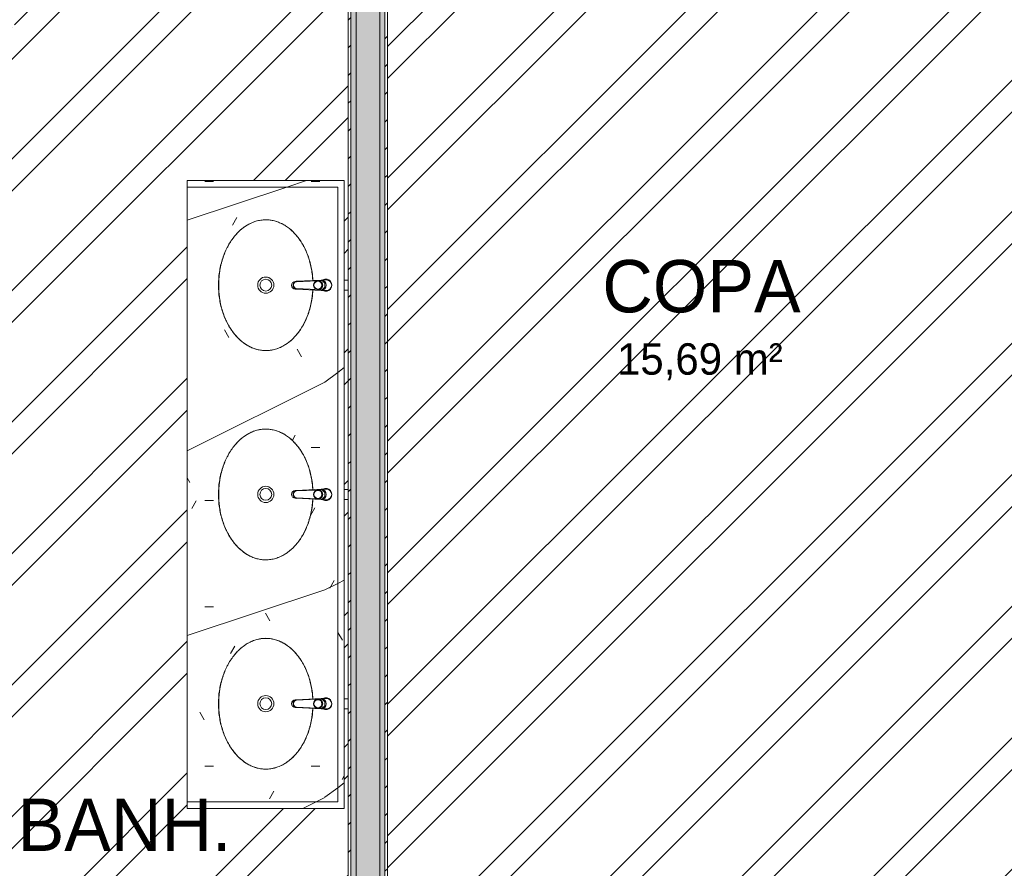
# Model space of a CAD drawing. Header units: millimetres. Extents: x -18260 to 188148, y -14086 to 2351883.
# Tile 390 of 592: x 55986 to 59749, y -7095 to -3851. Entities that reach past the tile are written whole.
import ezdxf

# ---------------------------------------------------------------- set-up
doc = ezdxf.new("R2010")
doc.units = ezdxf.units.MM
for name, color, linetype, lineweight in [('A-FLOR', 192, 'Continuous', 18), ('A-WALL', 113, 'Continuous', 18), ('A-WALL-PATT', 111, 'Continuous', 25), ('I-WALL', 2, 'Continuous', 18), ('L-HRDS-IDEN', 13, 'Continuous', 18), ('P-SANR-FIXT', 6, 'Continuous', 9), ('Q-CASE', 31, 'Continuous', 9)]:
    doc.layers.add(name, color=color, linetype=linetype, lineweight=lineweight)
doc.styles.add('Century Gothic_1', font='GOTHIC.TTF', dxfattribs={"height": 200})
doc.styles.add('Century Gothic_2', font='GOTHIC.TTF', dxfattribs={"height": 120})
pattern_1 = [(45, (0, 0), (-53.033, 53.033), [])]
pattern_2 = [(0, (0, 0), (101.6, 25.4), [8.382, -67.818, 8.382, -67.818, -406.4]), (0, (0, 0), (101.6, 25.4), [-152.4, 8.382, -144.018, 8.382, -67.818, -177.8]), (0, (0, 0), (101.6, 25.4), [-381, 8.382, -42.418, 8.382, -118.618]), (120, (38.1, 12.7), (-72.797045, 75.28818), [8.382, -67.818, 8.382, -67.818, -406.4]), (120, (38.1, 12.7), (-72.797045, 75.28818), [-152.4, 8.382, -144.018, 8.382, -67.818, -177.8]), (120, (38.1, 12.7), (-72.797045, 75.28818), [-381, 8.382, -42.418, 8.382, -118.618]), (240, (50.8, 63.5), (-28.802955, -100.68818), [8.382, -67.818, 8.382, -67.818, -406.4]), (240, (50.8, 63.5), (-28.802955, -100.68818), [-152.4, 8.382, -144.018, 8.382, -67.818, -177.8]), (240, (50.8, 63.5), (-28.802955, -100.68818), [-381, 8.382, -42.418, 8.382, -118.618])]
pattern_3 = [(0, (2e-05, -3e-05), (812.8, 203.2), [33.528, -576.072, 33.528, -576.072, -3251.2]), (0, (2e-05, -3e-05), (812.8, 203.2), [-1219.2, 33.528, -1185.672, 33.528, -576.072, -1422.4]), (0, (2e-05, -3e-05), (812.8, 203.2), [-3048, 33.528, -372.872, 33.528, -982.472]), (120, (304.8, 101.6), (-582.3764, 602.3054), [33.528, -576.072, 33.528, -576.072, -3251.2]), (120, (304.8, 101.6), (-582.3764, 602.3054), [-1219.2, 33.528, -1185.672, 33.528, -576.072, -1422.4]), (120, (304.8, 101.6), (-582.3764, 602.3054), [-3048, 33.528, -372.872, 33.528, -982.472]), (240, (406.4, 508), (-230.4236, -805.5054), [33.528, -576.072, 33.528, -576.072, -3251.2]), (240, (406.4, 508), (-230.4236, -805.5054), [-1219.2, 33.528, -1185.672, 33.528, -576.072, -1422.4]), (240, (406.4, 508), (-230.4236, -805.5054), [-3048, 33.528, -372.872, 33.528, -982.472])]
pattern_4 = [(216.87, (635, 1587.5), (4762.494, 3175.009), [793.75, -7143.75]), (206.565, (1587.5, 1111.25), (-1587.5, -1587.5), [1774.88, -1774.88]), (198.435, (1587.5, 317.5), (-3174.997, -1587.503), [1004.02, -4016.1])]
pattern_5 = [(45, (51790.14, 0), (-251.447, 251.447), []), (45, (51790.14, 381), (-251.447, 251.447), [])]

# ---------------------------------------------------------------- blocks, each defined once
blk = doc.blocks.new('Componentes de gabinete 5 - Componentes de gabinete 10-3906300-PLANTA DE IMPERMEABILIZAÇÃO - 1 PAV_')
at = {"layer": 'Q-CASE', "lineweight": 5}
h = blk.add_hatch(dxfattribs=at)
h.set_pattern_fill('FP_31', color=256, style=0, pattern_type=2)
h.set_pattern_definition(pattern_3)
h.paths.add_polyline_path([(5317.2, -6865.8), (5436.4, -6865.8), (5436.4, -4465.8), (4836.4, -4465.8), (4836.4, -4490.8), (5411.4, -4490.8), (5411.4, -6840.8), (4836.4, -6840.8), (4836.4, -6865.8), (5312.4, -6865.8)])
h = blk.add_hatch(dxfattribs=at)
h.set_pattern_fill('FP_30', color=256, style=0, pattern_type=2)
h.set_pattern_definition(pattern_4)
h.paths.add_polyline_path([(5317.2, -6865.8), (5436.4, -6865.8), (5436.4, -4465.8), (4836.4, -4465.8), (4836.4, -4490.8), (5411.4, -4490.8), (5411.4, -6840.8), (4836.4, -6840.8), (4836.4, -6865.8), (5312.4, -6865.8)])
h = blk.add_hatch(dxfattribs=at)
h.set_pattern_fill('FP_31', color=256, style=0, pattern_type=2)
h.set_pattern_definition(pattern_3)
h.paths.add_polyline_path([(4836.4, -6840.8), (5411.4, -6840.8), (5411.4, -4490.8), (4836.4, -4490.8), (4836.4, -6819.1)])
h.paths.add_polyline_path([(5136.4, -6715.8), (5097.6, -6709.9), (5060.3, -6692.4), (5025.9, -6663.4), (4996.1, -6622.8), (4973.4, -6572.6), (4960.3, -6522.6), (4955.6, -6465.8), (4960.3, -6409), (4974.3, -6355.3), (4996.7, -6307.6), (5025.9, -6268.3), (5060.3, -6239.3), (5097.6, -6221.7), (5140, -6216.4), (5175.1, -6221.7), (5212.5, -6239.3), (5246.8, -6268.3), (5276.1, -6307.6), (5298.4, -6355.3), (5312.4, -6409), (5315.7, -6447.8), (5354.9, -6445.8), (5360.5, -6443.6), (5366.4, -6442.8), (5376.4, -6445.3), (5379.9, -6447.4), (5382.7, -6449.6), (5386.3, -6454.3), (5388.6, -6459.9), (5389.4, -6465.8), (5388.6, -6471.8), (5386.3, -6477.3), (5379.8, -6484.3), (5377.7, -6485.8), (5372.4, -6488.1), (5366.4, -6488.9), (5360.5, -6488.1), (5354.9, -6485.8), (5315.7, -6483.9), (5312.4, -6522.6), (5298.4, -6576.4), (5273.3, -6627.8), (5246.8, -6663.4), (5212.5, -6692.4), (5175.1, -6709.9), (5140, -6715.3)])
h.paths.add_polyline_path([(5136.4, -5915.8), (5097.6, -5909.9), (5060.3, -5892.4), (5025.4, -5862.7), (4996.7, -5824.1), (4974.3, -5776.4), (4960.3, -5722.6), (4955.6, -5665.8), (4960.3, -5609), (4974.3, -5555.3), (4996.7, -5507.6), (5025.9, -5468.3), (5060.3, -5439.3), (5097.6, -5421.7), (5140, -5416.4), (5175.1, -5421.7), (5212.5, -5439.3), (5246.8, -5468.3), (5276.1, -5507.6), (5298.4, -5555.3), (5312.4, -5609), (5315.7, -5647.8), (5354.9, -5645.8), (5360.5, -5643.6), (5366.4, -5642.8), (5372.4, -5643.6), (5378.2, -5646.2), (5383.8, -5651), (5386.3, -5654.3), (5388.6, -5659.9), (5389.4, -5665.8), (5388.6, -5671.8), (5386.3, -5677.3), (5382.7, -5682.1), (5377.7, -5685.8), (5372.4, -5688.1), (5366.4, -5688.9), (5360.5, -5688.1), (5354.9, -5685.8), (5315.7, -5683.9), (5312.4, -5722.6), (5298.4, -5776.4), (5276.1, -5824.1), (5246.8, -5863.4), (5212.5, -5892.4), (5175.1, -5909.9), (5140, -5915.3)])
h.paths.add_polyline_path([(5136.4, -5115.8), (5097.6, -5109.9), (5060.3, -5092.4), (5025.9, -5063.4), (4996.7, -5024.1), (4974.3, -4976.4), (4960.3, -4922.6), (4955.6, -4865.8), (4960.3, -4809), (4974.3, -4755.3), (4996.7, -4707.6), (5025.9, -4668.3), (5060.3, -4639.3), (5097.6, -4621.7), (5140, -4616.4), (5175.1, -4621.7), (5212.5, -4639.3), (5246.8, -4668.3), (5276.1, -4707.6), (5298.4, -4755.3), (5312.6, -4810.7), (5315.7, -4847.8), (5354.9, -4845.8), (5361.2, -4843.5), (5366.4, -4842.8), (5372.4, -4843.6), (5379.8, -4847.4), (5382.7, -4849.6), (5386.3, -4854.3), (5388.6, -4859.9), (5389.4, -4865.8), (5388.6, -4871.8), (5386.3, -4877.3), (5379.9, -4884.3), (5376.4, -4886.4), (5372.4, -4888.1), (5366.4, -4888.9), (5360.5, -4888.1), (5354.9, -4885.8), (5315.7, -4883.9), (5312.4, -4922.6), (5298.4, -4976.4), (5276.1, -5024.1), (5246.8, -5063.4), (5212.5, -5092.4), (5175.1, -5109.9), (5140, -5115.3)])
h = blk.add_hatch(dxfattribs=at)
h.set_pattern_fill('FP_30', color=256, style=0, pattern_type=2)
h.set_pattern_definition(pattern_4)
h.paths.add_polyline_path([(4836.4, -6840.8), (5411.4, -6840.8), (5411.4, -4490.8), (4836.4, -4490.8), (4836.4, -6819.1)])
h.paths.add_polyline_path([(5136.4, -6715.8), (5097.6, -6709.9), (5060.3, -6692.4), (5025.9, -6663.4), (4996.1, -6622.8), (4973.4, -6572.6), (4960.3, -6522.6), (4955.6, -6465.8), (4960.3, -6409), (4974.3, -6355.3), (4996.7, -6307.6), (5025.9, -6268.3), (5060.3, -6239.3), (5097.6, -6221.7), (5140, -6216.4), (5175.1, -6221.7), (5212.5, -6239.3), (5246.8, -6268.3), (5276.1, -6307.6), (5298.4, -6355.3), (5312.4, -6409), (5315.7, -6447.8), (5354.9, -6445.8), (5360.5, -6443.6), (5366.4, -6442.8), (5376.4, -6445.3), (5379.9, -6447.4), (5382.7, -6449.6), (5386.3, -6454.3), (5388.6, -6459.9), (5389.4, -6465.8), (5388.6, -6471.8), (5386.3, -6477.3), (5379.8, -6484.3), (5377.7, -6485.8), (5372.4, -6488.1), (5366.4, -6488.9), (5360.5, -6488.1), (5354.9, -6485.8), (5315.7, -6483.9), (5312.4, -6522.6), (5298.4, -6576.4), (5273.3, -6627.8), (5246.8, -6663.4), (5212.5, -6692.4), (5175.1, -6709.9), (5140, -6715.3)])
h.paths.add_polyline_path([(5136.4, -5915.8), (5097.6, -5909.9), (5060.3, -5892.4), (5025.4, -5862.7), (4996.7, -5824.1), (4974.3, -5776.4), (4960.3, -5722.6), (4955.6, -5665.8), (4960.3, -5609), (4974.3, -5555.3), (4996.7, -5507.6), (5025.9, -5468.3), (5060.3, -5439.3), (5097.6, -5421.7), (5140, -5416.4), (5175.1, -5421.7), (5212.5, -5439.3), (5246.8, -5468.3), (5276.1, -5507.6), (5298.4, -5555.3), (5312.4, -5609), (5315.7, -5647.8), (5354.9, -5645.8), (5360.5, -5643.6), (5366.4, -5642.8), (5372.4, -5643.6), (5378.2, -5646.2), (5383.8, -5651), (5386.3, -5654.3), (5388.6, -5659.9), (5389.4, -5665.8), (5388.6, -5671.8), (5386.3, -5677.3), (5382.7, -5682.1), (5377.7, -5685.8), (5372.4, -5688.1), (5366.4, -5688.9), (5360.5, -5688.1), (5354.9, -5685.8), (5315.7, -5683.9), (5312.4, -5722.6), (5298.4, -5776.4), (5276.1, -5824.1), (5246.8, -5863.4), (5212.5, -5892.4), (5175.1, -5909.9), (5140, -5915.3)])
h.paths.add_polyline_path([(5136.4, -5115.8), (5097.6, -5109.9), (5060.3, -5092.4), (5025.9, -5063.4), (4996.7, -5024.1), (4974.3, -4976.4), (4960.3, -4922.6), (4955.6, -4865.8), (4960.3, -4809), (4974.3, -4755.3), (4996.7, -4707.6), (5025.9, -4668.3), (5060.3, -4639.3), (5097.6, -4621.7), (5140, -4616.4), (5175.1, -4621.7), (5212.5, -4639.3), (5246.8, -4668.3), (5276.1, -4707.6), (5298.4, -4755.3), (5312.6, -4810.7), (5315.7, -4847.8), (5354.9, -4845.8), (5361.2, -4843.5), (5366.4, -4842.8), (5372.4, -4843.6), (5379.8, -4847.4), (5382.7, -4849.6), (5386.3, -4854.3), (5388.6, -4859.9), (5389.4, -4865.8), (5388.6, -4871.8), (5386.3, -4877.3), (5379.9, -4884.3), (5376.4, -4886.4), (5372.4, -4888.1), (5366.4, -4888.9), (5360.5, -4888.1), (5354.9, -4885.8), (5315.7, -4883.9), (5312.4, -4922.6), (5298.4, -4976.4), (5276.1, -5024.1), (5246.8, -5063.4), (5212.5, -5092.4), (5175.1, -5109.9), (5140, -5115.3)])
at = {"layer": 'Q-CASE', "color": 133, "lineweight": 5}
for p, q in [((4836.4, -4465.8), (5436.4, -4465.8)), ((4836.4, -4490.8), (4836.4, -4465.8)), ((5436.4, -4465.8), (5436.4, -6865.8)), ((4836.4, -4490.8), (4836.4, -6840.8)), ((4836.4, -4490.8), (5411.4, -4490.8)), ((5411.4, -6840.8), (5411.4, -4490.8)), ((5411.4, -6840.8), (4836.4, -6840.8)), ((4836.4, -6865.8), (4836.4, -6840.8)), ((5436.4, -6865.8), (4836.4, -6865.8))]:
    blk.add_line(p, q, dxfattribs=at)
for points, knots in [([(5136.4, -5115.8), (5113.7, -5115.8), (5079.5, -5106.8), (5037.8, -5076.9), (5009.8, -5046.2), (4986.4, -5008.1), (4968.9, -4964.1), (4958, -4916), (4954.3, -4865.8), (4958, -4815.7), (4968.9, -4767.6), (4986.4, -4723.6), (5009.8, -4685.5), (5037.8, -4654.7), (5079.5, -4624.9), (5113.7, -4615.9), (5136.4, -4615.9)], [0, 0, 0, 0, 0.392699, 0.589049, 0.785398, 0.981748, 1.178097, 1.374447, 1.570796, 1.767146, 1.963495, 2.159845, 2.356194, 2.552544, 2.748894, 3.141593, 3.141593, 3.141593, 3.141593]), ([(5136.4, -4615.9), (5159.1, -4615.9), (5193.2, -4624.9), (5235, -4654.7), (5263, -4685.5), (5286.3, -4723.6), (5303.9, -4767.6), (5313.4, -4809.9), (5316.2, -4837), (5316.7, -4847.7)], [-3.141593, -3.141593, -3.141593, -3.141593, -2.748894, -2.552544, -2.356194, -2.159845, -1.963495, -1.767146, -1.641998, -1.641998, -1.641998, -1.641998]), ([(5316.7, -4884), (5316.2, -4894.6), (5313.4, -4921.8), (5303.9, -4964.1), (5286.3, -5008.1), (5263, -5046.2), (5235, -5076.9), (5193.2, -5106.8), (5159.1, -5115.8), (5136.4, -5115.8)], [-1.499594, -1.499594, -1.499594, -1.499594, -1.374447, -1.178097, -0.981748, -0.785398, -0.589049, -0.392699, 0, 0, 0, 0]), ([(5136.4, -5915.8), (5113.7, -5915.8), (5079.5, -5906.8), (5037.8, -5876.9), (5009.8, -5846.2), (4986.4, -5808.1), (4968.9, -5764.1), (4958, -5716), (4954.3, -5665.8), (4958, -5615.7), (4968.9, -5567.6), (4986.4, -5523.6), (5009.8, -5485.5), (5037.8, -5454.7), (5079.5, -5424.9), (5113.7, -5415.9), (5136.4, -5415.9)], [0, 0, 0, 0, 0.392699, 0.589049, 0.785398, 0.981748, 1.178097, 1.374447, 1.570796, 1.767146, 1.963495, 2.159845, 2.356194, 2.552544, 2.748894, 3.141593, 3.141593, 3.141593, 3.141593]), ([(5136.4, -5415.9), (5159.1, -5415.9), (5193.2, -5424.9), (5235, -5454.7), (5263, -5485.5), (5286.3, -5523.6), (5303.9, -5567.6), (5313.4, -5609.9), (5316.2, -5637), (5316.7, -5647.7)], [-3.141593, -3.141593, -3.141593, -3.141593, -2.748894, -2.552544, -2.356194, -2.159845, -1.963495, -1.767146, -1.641998, -1.641998, -1.641998, -1.641998]), ([(5316.7, -5684), (5316.2, -5694.6), (5313.4, -5721.8), (5303.9, -5764.1), (5286.3, -5808.1), (5263, -5846.2), (5235, -5876.9), (5193.2, -5906.8), (5159.1, -5915.8), (5136.4, -5915.8)], [-1.499594, -1.499594, -1.499594, -1.499594, -1.374447, -1.178097, -0.981748, -0.785398, -0.589049, -0.392699, 0, 0, 0, 0]), ([(5136.4, -6715.8), (5113.7, -6715.8), (5079.5, -6706.8), (5037.8, -6676.9), (5009.8, -6646.2), (4986.4, -6608.1), (4968.9, -6564.1), (4958, -6516), (4954.3, -6465.8), (4958, -6415.7), (4968.9, -6367.6), (4986.4, -6323.6), (5009.8, -6285.5), (5037.8, -6254.7), (5079.5, -6224.9), (5113.7, -6215.9), (5136.4, -6215.9)], [0, 0, 0, 0, 0.392699, 0.589049, 0.785398, 0.981748, 1.178097, 1.374447, 1.570796, 1.767146, 1.963495, 2.159845, 2.356194, 2.552544, 2.748894, 3.141593, 3.141593, 3.141593, 3.141593]), ([(5136.4, -6215.9), (5159.1, -6215.9), (5193.2, -6224.9), (5235, -6254.7), (5263, -6285.5), (5286.3, -6323.6), (5303.9, -6367.6), (5313.4, -6409.9), (5316.2, -6437), (5316.7, -6447.7)], [-3.141593, -3.141593, -3.141593, -3.141593, -2.748894, -2.552544, -2.356194, -2.159845, -1.963495, -1.767146, -1.641998, -1.641998, -1.641998, -1.641998]), ([(5316.7, -6484), (5316.2, -6494.6), (5313.4, -6521.8), (5303.9, -6564.1), (5286.3, -6608.1), (5263, -6646.2), (5235, -6676.9), (5193.2, -6706.8), (5159.1, -6715.8), (5136.4, -6715.8)], [-1.499594, -1.499594, -1.499594, -1.499594, -1.374447, -1.178097, -0.981748, -0.785398, -0.589049, -0.392699, 0, 0, 0, 0])]:
    blk.add_open_spline(points, degree=3, knots=knots, dxfattribs=at)
blk = doc.blocks.new('Deca_Cuba de Embutir Universal Oval_L_37 - L_37_17_Branco Gelo GE17-3871355-PLANTA DE IMPERMEABILIZAÇÃO - 1 PAV_')
at = {"layer": 'P-SANR-FIXT', "color": 133, "lineweight": 5}
for radius in [31, 22.5]:
    blk.add_circle((0.2, 0), radius, dxfattribs=at)
for points, knots in [([(-250, 0), (-249.9, 5.6), (-249.2, 16.6), (-246.1, 32.9), (-240.9, 48.9), (-233.6, 64.7), (-224.5, 79.7), (-215.3, 91.8), (-207, 101), (-198.2, 109.9), (-186, 120.6), (-172.6, 130.4), (-161.2, 137.7), (-149.3, 144.6), (-133.5, 152.5), (-113.7, 160.6), (-96.2, 166.3), (-81.9, 170.1), (-67.5, 173.5), (-52.5, 176.1), (-37.4, 178), (-25.6, 179.1), (-13.1, 179.8), (0, 180.1), (13.1, 179.8), (26.1, 179.1), (39.1, 177.9), (52, 176.1), (64.8, 173.9), (77.3, 171.3), (89.6, 168.1), (101.7, 164.5), (113.6, 160.4), (125, 156), (136.2, 151), (147, 145.7), (157.4, 139.9), (167.3, 133.8), (176.8, 127.4), (185.8, 120.5), (194.4, 113.3), (202.3, 105.9), (209.7, 98.1), (216.6, 90), (222.8, 81.7), (228.5, 73.2), (233.4, 64.6), (239.3, 52.7), (245, 37.5), (249, 19), (249.9, 6.4), (250, 0)], [-1, -1, -1, -1, -0.970833, -0.941667, -0.9125, -0.883333, -0.854167, -0.825, -0.810417, -0.795833, -0.766667, -0.7375, -0.722917, -0.708333, -0.679167, -0.65, -0.620833, -0.60625, -0.591667, -0.5625, -0.547917, -0.533333, -0.516667, -0.5, -0.483333, -0.466667, -0.45, -0.433333, -0.416667, -0.4, -0.383333, -0.366667, -0.35, -0.333333, -0.316667, -0.3, -0.283333, -0.266667, -0.25, -0.233333, -0.216667, -0.2, -0.183333, -0.166667, -0.15, -0.133333, -0.116667, -0.1, -0.066667, -0.033333, 0, 0, 0, 0]), ([(-18.1, -179.5), (-20.8, -179.4), (-27.8, -178.9), (-39.1, -177.9), (-52, -176.1), (-64.8, -173.9), (-77.3, -171.3), (-89.6, -168.1), (-101.7, -164.5), (-113.6, -160.4), (-125, -156), (-136.2, -151), (-147, -145.7), (-157.4, -139.9), (-167.3, -133.8), (-176.8, -127.4), (-185.8, -120.5), (-194.4, -113.3), (-202.3, -105.9), (-209.7, -98.1), (-216.6, -90), (-222.8, -81.7), (-228.5, -73.2), (-233.4, -64.6), (-239.3, -52.7), (-245, -37.5), (-249, -19), (-249.9, -6.4), (-250, 0)], [-0.4770263, -0.4770263, -0.4770263, -0.4770263, -0.4666667, -0.45, -0.4333333, -0.4166667, -0.4, -0.3833333, -0.3666667, -0.35, -0.3333333, -0.3166667, -0.3, -0.2833333, -0.2666667, -0.25, -0.2333333, -0.2166667, -0.2, -0.1833333, -0.1666667, -0.15, -0.1333333, -0.1166667, -0.1, -0.0666667, -0.0333333, 0, 0, 0, 0]), ([(250, 0), (249.9, -5.6), (249.2, -16.6), (246.1, -32.9), (240.9, -48.9), (233.6, -64.7), (224.5, -79.7), (215.3, -91.8), (207, -101), (198.2, -109.9), (186, -120.6), (172.6, -130.4), (161.2, -137.7), (149.3, -144.6), (133.5, -152.5), (113.7, -160.6), (96.2, -166.3), (81.9, -170.1), (67.5, -173.5), (52.5, -176.1), (37.4, -178), (27.2, -179), (20.8, -179.4), (18.1, -179.5)], [-1, -1, -1, -1, -0.9708333, -0.9416667, -0.9125, -0.8833333, -0.8541667, -0.825, -0.8104167, -0.7958333, -0.7666667, -0.7375, -0.7229167, -0.7083333, -0.6791667, -0.65, -0.6208333, -0.60625, -0.5916667, -0.5625, -0.5479167, -0.5333333, -0.5229737, -0.5229737, -0.5229737, -0.5229737])]:
    blk.add_open_spline(points, degree=3, knots=knots, dxfattribs=at)
blk = doc.blocks.new('Deca_Torneira Decamatic Eco_1173_C_Mesa Fechamento Automatico - 1173_C_Cromado CR10-3134131-PLANTA DE IMPERMEABILIZAÇÃO - 1 PAV_')
at = {"layer": 'P-SANR-FIXT', "color": 133, "lineweight": 5}
for p, q in [((-19.7, 18.5), (-14.8, 113.3)), ((-16.9, 34.5), (-13.3, 113.2)), ((-14.8, 113.3), (-14.6, 117.6)), ((-0.9, 123.6), (1.7, 123.6)), ((14.6, 117.6), (14.8, 113.3)), ((14.8, 113.3), (19.7, 18.5)), ((13.3, 112.7), (16.8, 34.3)), ((-20, 11.5), (-19.7, 18.5)), ((-20, 11.1), (-20, -1.9)), ((-18.2, 16), (-17.5, 30.8)), ((-9, 5.4), (-17.4, 14.2)), ((5.4, 3.9), (-7, 4.4)), ((16.7, 12.8), (7.6, 4.7)), ((17.7, 14.8), (17.5, 30)), ((19.7, 18.5), (20, 11.5)), ((20, 11.5), (20, -1.9))]:
    blk.add_line(p, q, dxfattribs=at)
blk.add_circle((0, 30.7), 15.2, dxfattribs=at)
for centre, radius, start, end in [((-1.2, 112), 13.7, 84.9541, 174.5599), ((0, 117.6), 14.6, 0, 180), ((-1.6, 111.8), 11.8, 86.6072, 173.3928), ((1.5, 112.4), 13.4, 4.2496, 96.2364), ((1.7, 111.9), 11.7, 4, 90), ((-0.2, 29.9), 17.3, 89.2348, 175.907), ((-0.2, 29.4), 17.8, 5.6214, 89.2348), ((0, 0), 23, 150.2458, 29.7542), ((0, 18.5), 19.7, 180, 0), ((-15.3, 16.2), 2.91, 184.6033, 223.3967), ((0, 30), 17.5, 176.2642, 3.7358), ((-6.9, 7.5), 3.01, 223.3967, 267.9667), ((5.5, 7), 3.07, 267.5771, 311.2807), ((14.8, 14.9), 2.85, 311.1881, 357.4203), ((0, -1.9), 20, 180, 360)]:
    blk.add_arc(centre, radius, start, end, dxfattribs=at)
blk = doc.blocks.new('deca_sifao-para-lavatorio_1680_100_112 - 1680_C_100_112_Cromado-3906343-PLANTA DE IMPERMEABILIZAÇÃO - 1 PAV_')
at = {"layer": 'P-SANR-FIXT', "color": 133, "lineweight": 5}
for p, q in [((5451.6, -6446.8), (5436.4, -6446.8)), ((5436.4, -6446.8), (5451.6, -6446.8)), ((5436.4, -6484.8), (5451.6, -6484.8)), ((5451.6, -6484.8), (5436.4, -6484.8))]:
    blk.add_line(p, q, dxfattribs=at)
blk = doc.blocks.new('deca_sifao-para-lavatorio_1680_100_112 - 1680_C_100_112_Cromado-V102-PLANTA DE IMPERMEABILIZAÇÃO - 1 PAV_')
at = {"layer": 'P-SANR-FIXT', "color": 133, "lineweight": 5}
for p, q in [((5451.6, -5646.8), (5436.4, -5646.8)), ((5436.4, -5646.8), (5451.6, -5646.8)), ((5436.4, -5684.8), (5451.6, -5684.8)), ((5451.6, -5684.8), (5436.4, -5684.8))]:
    blk.add_line(p, q, dxfattribs=at)
blk = doc.blocks.new('BE-PMSa-MOD-ARQ-CONEXAODOFUTURO-EX-000-R_rvt-2-PLANTA DE IMPERMEABILIZAÇÃO - 1 PAV_')
at = {"layer": 'A-WALL-PATT', "lineweight": 5}
blk.add_hatch(color=57, dxfattribs=at).paths.add_polyline_path([(5571.5, -8212.8), (5571.6, -8212.8), (5571.6, -1880.8), (5481.6, -1880.8), (5481.6, -8212.8), (5559.1, -8212.8)])
h = blk.add_hatch(dxfattribs=at)
h.set_pattern_fill('FP_15', color=55, style=0, pattern_type=2)
h.set_pattern_definition(pattern_2)
h.paths.add_polyline_path([(5571.6, -8197.8), (5591.6, -8197.8), (5591.6, -1880.8), (5571.6, -1880.8), (5571.6, -8196.2)])
h = blk.add_hatch(dxfattribs=at)
h.set_pattern_fill('FP_14', color=252, style=0, pattern_type=2)
h.set_pattern_definition(pattern_1)
h.paths.add_polyline_path([(5461.6, -8187.8), (5461.4, -1905.8), (5451.6, -1905.8), (5451.6, -8187.8)])
h = blk.add_hatch(dxfattribs=at)
h.set_pattern_fill('FP_15', color=55, style=0, pattern_type=2)
h.set_pattern_definition(pattern_2)
h.paths.add_polyline_path([(5481.4, -8197.8), (5481.6, -8197.8), (5481.6, -1890.8), (5461.6, -1890.8), (5461.6, -8197.8), (5474.1, -8197.8)])
h = blk.add_hatch(dxfattribs=at)
h.set_pattern_fill('FP_14', color=252, style=0, pattern_type=2)
h.set_pattern_definition(pattern_1)
h.paths.add_polyline_path([(5601.6, -8187.8), (5601.6, -1895.8), (5591.6, -1895.8), (5591.6, -8187.8)])
at = {"layer": 'A-WALL', "color": 90, "lineweight": 5}
for p, q in [((5461.6, -1905.8), (5461.6, -8187.8)), ((5481.6, -1905.8), (5481.6, -8187.8)), ((5571.6, -1905.8), (5571.6, -8187.8)), ((5591.6, -1905.8), (5591.6, -8187.8))]:
    blk.add_line(p, q, dxfattribs=at)
at = {"layer": 'I-WALL', "color": 130, "lineweight": 9}
for p, q in [((5451.6, -1905.8), (5451.6, -8187.8)), ((5601.6, -8187.8), (5601.6, -1905.8))]:
    blk.add_line(p, q, dxfattribs=at)
at = {"layer": 'P-SANR-FIXT', "color": 250, "lineweight": 5}
for name, p, rotation in [('Deca_Cuba de Embutir Universal Oval_L_37 - L_37_17_Branco Gelo GE17-3871355-PLANTA DE IMPERMEABILIZAÇÃO - 1 PAV_', (5136.4, -4865.8), 90.00000000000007), ('Deca_Torneira Decamatic Eco_1173_C_Mesa Fechamento Automatico - 1173_C_Cromado CR10-3134131-PLANTA DE IMPERMEABILIZAÇÃO - 1 PAV_', (5366.4, -4865.8), 90.00000000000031), ('Deca_Cuba de Embutir Universal Oval_L_37 - L_37_17_Branco Gelo GE17-3871355-PLANTA DE IMPERMEABILIZAÇÃO - 1 PAV_', (5136.4, -5665.8), 90.00000000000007), ('Deca_Torneira Decamatic Eco_1173_C_Mesa Fechamento Automatico - 1173_C_Cromado CR10-3134131-PLANTA DE IMPERMEABILIZAÇÃO - 1 PAV_', (5366.4, -5665.8), 90.00000000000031), ('Deca_Cuba de Embutir Universal Oval_L_37 - L_37_17_Branco Gelo GE17-3871355-PLANTA DE IMPERMEABILIZAÇÃO - 1 PAV_', (5136.4, -6465.8), 90.00000000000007), ('Deca_Torneira Decamatic Eco_1173_C_Mesa Fechamento Automatico - 1173_C_Cromado CR10-3134131-PLANTA DE IMPERMEABILIZAÇÃO - 1 PAV_', (5366.4, -6465.8), 90.00000000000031)]:
    blk.add_blockref(name, p, dxfattribs=dict(at, rotation=rotation))
for name, p in [('deca_sifao-para-lavatorio_1680_100_112 - 1680_C_100_112_Cromado-3906343-PLANTA DE IMPERMEABILIZAÇÃO - 1 PAV_', (0, 1600)), ('deca_sifao-para-lavatorio_1680_100_112 - 1680_C_100_112_Cromado-V102-PLANTA DE IMPERMEABILIZAÇÃO - 1 PAV_', (0, 0)), ('deca_sifao-para-lavatorio_1680_100_112 - 1680_C_100_112_Cromado-3906343-PLANTA DE IMPERMEABILIZAÇÃO - 1 PAV_', (0, 0))]:
    blk.add_blockref(name, p, dxfattribs=at)
at = {"layer": 'Q-CASE', "color": 250, "lineweight": 5}
blk.add_blockref('Componentes de gabinete 5 - Componentes de gabinete 10-3906300-PLANTA DE IMPERMEABILIZAÇÃO - 1 PAV_', (0, 0), dxfattribs=at)

msp = doc.modelspace()

# ---------------------------------------------------------------- hatches: boundary and pattern name
at = {"layer": 'A-FLOR'}
h = msp.add_hatch(dxfattribs=at)
h.set_pattern_fill('FP_1', color=1, style=0, pattern_type=2)
h.set_pattern_definition(pattern_5)
h.paths.add_polyline_path([(54941.628, -8187.826), (55106.528, -8187.826), (55106.528, -7715.841), (55136.528, -7715.841), (55136.528, -8187.826), (55468.836, -8187.826), (55472.324, -8157.152), (55476.702, -8149.296), (55485.021, -8065.608), (55489.372, -8046.414), (55504.551, -8006.526), (55522.831, -7966.793), (55535.982, -7941.819), (55550.739, -7916.525), (55570.165, -7890.292), (55593.862, -7867.842), (55609.176, -7857.419), (55625.847, -7849.343), (55639.732, -7845.383), (55654.128, -7844.259), (55668.523, -7845.383), (55682.409, -7849.343), (55699.08, -7857.419), (55714.394, -7867.842), (55738.091, -7890.292), (55757.517, -7916.525), (55772.274, -7941.819), (55785.919, -7967.731), (55803.704, -8006.526), (55821.576, -8055.893), (55823.234, -8065.608), (55832.942, -8152.61), (55836.036, -8158.072), (55839.42, -8187.826), (56171.728, -8187.826), (56171.728, -7715.841), (56201.728, -7715.841), (56201.728, -8187.826), (56536.436, -8187.826), (56539.924, -8157.152), (56544.302, -8149.296), (56552.621, -8065.608), (56556.972, -8046.414), (56572.152, -8006.526), (56592.024, -7963.769), (56603.582, -7941.819), (56618.339, -7916.525), (56637.765, -7890.292), (56661.462, -7867.842), (56676.776, -7857.419), (56693.447, -7849.343), (56707.332, -7845.383), (56721.728, -7844.259), (56736.123, -7845.383), (56750.009, -7849.343), (56766.68, -7857.419), (56781.994, -7867.842), (56805.691, -7890.292), (56825.117, -7916.525), (56839.874, -7941.819), (56853.519, -7967.731), (56871.304, -8006.526), (56889.176, -8055.893), (56890.97, -8066.863), (56900.542, -8152.61), (56903.636, -8158.072), (56907.02, -8187.826), (57241.728, -8187.826), (57241.728, -6484.841), (57226.528, -6485.841), (57226.528, -6865.841), (56626.528, -6865.841), (56626.528, -4465.841), (57226.528, -4465.841), (57226.924, -4846.841), (57241.728, -4846.486), (57241.728, -1905.841), (57181.728, -1905.841), (57181.728, -1920.841), (57111.728, -1920.841), (57111.728, -1905.841), (57101.728, -1905.841), (57101.728, -2645.841), (57111.728, -2645.841), (57111.728, -2656.841), (57131.733, -2656.841), (57131.733, -2545.841), (57150.733, -2545.841), (57150.733, -2675.841), (57111.728, -2675.841), (57111.728, -2685.841), (57101.728, -2685.841), (57101.728, -2725.841), (57071.728, -2725.841), (57071.728, -2685.841), (57061.728, -2685.841), (57061.728, -2675.841), (57022.723, -2675.841), (57022.723, -2545.841), (57041.723, -2545.841), (57042.728, -2656.841), (57061.728, -2656.841), (57061.728, -2645.841), (57071.728, -2645.841), (57071.728, -1905.841), (56271.728, -1905.841), (56271.728, -1920.841), (56201.728, -1920.841), (56201.728, -1905.841), (55966.528, -1905.841), (55966.528, -3880.841), (55096.528, -3880.841), (55096.528, -3923.838), (55066.528, -3923.838), (55066.528, -3880.841), (53816.528, -3880.841), (53816.528, -4918.341), (55066.528, -4918.341), (55066.528, -4723.838), (55096.528, -4723.838), (55096.528, -5031.338), (55066.528, -5031.338), (55066.335, -4948.341), (53816.528, -4948.341), (53816.528, -5985.841), (55066.528, -5985.841), (55066.528, -5831.338), (55096.528, -5831.338), (55096.528, -6138.838), (55066.528, -6138.838), (55066.528, -6015.841), (53816.528, -6015.841), (53816.528, -7092.826), (55066.528, -7092.826), (55066.528, -6938.838), (55096.528, -6938.838), (55096.528, -7122.826), (54111.528, -7122.826), (54111.528, -8187.826), (54423.736, -8187.826), (54427.224, -8157.152), (54431.602, -8149.296), (54439.921, -8065.608), (54444.272, -8046.414), (54459.451, -8006.526), (54477.731, -7966.793), (54490.882, -7941.819), (54505.639, -7916.525), (54525.065, -7890.292), (54548.762, -7867.842), (54564.076, -7857.419), (54580.747, -7849.343), (54594.632, -7845.383), (54609.028, -7844.259), (54623.423, -7845.383), (54637.309, -7849.343), (54653.98, -7857.419), (54669.294, -7867.842), (54692.991, -7890.292), (54712.417, -7916.525), (54727.174, -7941.819), (54740.819, -7967.731), (54758.604, -8006.526), (54776.476, -8055.893), (54778.134, -8065.608), (54787.842, -8152.61), (54790.936, -8158.072), (54794.32, -8187.826), (54911.628, -8187.826)])
h.paths.add_polyline_path([(54086.528, -7122.826), (54086.528, -7117.826), (54066.528, -7117.826), (54066.528, -7122.826), (54068.863, -7122.826)])
h.paths.add_polyline_path([(55846.528, -6987.844), (55716.528, -6987.844), (55716.528, -6968.844), (55827.528, -6967.838), (55827.528, -6948.838), (55816.528, -6948.838), (55816.528, -6938.838), (55096.528, -6938.838), (55096.528, -6898.838), (55816.528, -6898.838), (55816.528, -6888.838), (55827.528, -6888.838), (55827.528, -6868.833), (55716.528, -6868.833), (55716.528, -6849.833), (55846.528, -6849.833), (55846.528, -6888.838), (55856.528, -6888.838), (55856.528, -6898.838), (55896.528, -6898.838), (55896.528, -6938.838), (55856.528, -6938.838), (55856.528, -6948.838), (55846.528, -6948.838), (55846.528, -6968.844)])
h.paths.add_polyline_path([(53957.104, -6739.745), (53837.622, -6739.235), (53830.912, -6735.362), (53827.039, -6728.652), (53826.529, -6724.779), (53826.596, -6385.286), (53827.726, -6380.938), (53832.862, -6373.642), (53840.78, -6369.533), (53845.241, -6368.996), (53958.07, -6369.389), (53964.487, -6371.351), (53971.434, -6374.772), (54062.208, -6374.772), (54068.775, -6372.481), (54077.704, -6371.49), (54353.733, -6372.637), (54374.133, -6375.109), (54402.233, -6385.873), (54426.879, -6403.138), (54446.594, -6425.871), (54460.754, -6455.138), (54466.883, -6482.05), (54469.551, -6515.637), (54470.354, -6561.764), (54469.817, -6588.183), (54466.599, -6628.188), (54460.194, -6656.288), (54446.584, -6683.125), (54426.865, -6705.854), (54402.217, -6723.115), (54374.115, -6733.875), (54344.242, -6737.49), (54068.802, -6736.505), (54060.318, -6733.8), (53970.261, -6734.772), (53964.869, -6738.219)])
h.paths.add_polyline_path([(56964.649, -6710.03), (56965.267, -6709.937), (56964.857, -6709.937)])
h.paths.add_polyline_path([(57001.149, -6693.067), (57002.64, -6692.366), (57002.023, -6692.366)])
h.paths.add_polyline_path([(57034.187, -6665.745), (57036.964, -6663.402), (57036.061, -6663.402)])
h.paths.add_polyline_path([(57062.093, -6629.662), (57066.225, -6624.114), (57064.996, -6624.114), (57063.046, -6627.841)])
h.paths.add_polyline_path([(56769.329, -6586.724), (56757.83, -6550.86), (56764.837, -6577.128), (56768.103, -6584.105)])
h.paths.add_polyline_path([(57083.727, -6586.724), (57088.576, -6576.364), (57095.225, -6550.86), (57087.048, -6576.364)])
h.paths.add_polyline_path([(56754.675, -6538.757), (56748.576, -6500.033), (56750.474, -6522.643)])
h.paths.add_polyline_path([(57098.38, -6538.757), (57102.581, -6522.643), (57102.581, -6511.311), (57100.847, -6522.643)])
h.paths.add_polyline_path([(56747.514, -6487.379), (56747.514, -6444.303), (56745.706, -6465.841)])
h.paths.add_polyline_path([(57226.528, -6446.841), (57241.728, -6446.486), (57241.728, -5684.841), (57226.528, -5685.841), (57226.528, -6445.841)])
h.paths.add_polyline_path([(56748.367, -6434.136), (56754.675, -6392.925), (56750.474, -6409.039)])
h.paths.add_polyline_path([(57104.688, -6434.136), (57102.581, -6409.039), (57098.38, -6392.925), (57102.581, -6420.371)])
h.paths.add_polyline_path([(57095.225, -6380.822), (57088.576, -6355.318), (57083.727, -6344.958), (57088.576, -6360.084)])
h.paths.add_polyline_path([(56757.83, -6380.822), (56769.329, -6344.958), (56764.479, -6355.318)])
h.paths.add_polyline_path([(57076.671, -6329.884), (57066.225, -6307.568), (57064.996, -6307.568), (57066.225, -6309.918)])
h.paths.add_polyline_path([(56964.649, -5910.03), (56965.267, -5909.937), (56964.857, -5909.937)])
h.paths.add_polyline_path([(57001.149, -5893.067), (57002.64, -5892.366), (57002.023, -5892.366)])
h.paths.add_polyline_path([(55846.528, -5880.344), (55716.528, -5880.344), (55716.528, -5861.344), (55827.528, -5860.338), (55827.528, -5841.338), (55816.528, -5841.338), (55816.528, -5831.338), (55096.528, -5831.338), (55096.528, -5791.338), (55816.528, -5791.338), (55816.528, -5781.338), (55827.528, -5781.338), (55827.528, -5761.333), (55716.528, -5761.333), (55716.528, -5742.333), (55846.528, -5742.333), (55846.528, -5781.338), (55856.528, -5781.338), (55856.528, -5791.338), (55896.528, -5791.338), (55896.528, -5831.338), (55856.528, -5831.338), (55856.528, -5841.338), (55846.528, -5841.338), (55846.528, -5861.344)])
h.paths.add_polyline_path([(57034.187, -5865.745), (57037.467, -5862.726), (57036.061, -5863.402)])
h.paths.add_polyline_path([(57062.093, -5829.662), (57066.225, -5824.114), (57064.996, -5824.114)])
h.paths.add_polyline_path([(57083.727, -5786.724), (57088.576, -5776.364), (57095.225, -5750.86), (57087.048, -5776.364)])
h.paths.add_polyline_path([(56769.329, -5786.724), (56757.83, -5750.86), (56764.479, -5776.364)])
h.paths.add_polyline_path([(56754.675, -5738.757), (56748.367, -5697.546), (56750.474, -5722.643)])
h.paths.add_polyline_path([(57098.38, -5738.757), (57102.581, -5722.643), (57102.581, -5711.311), (57100.847, -5722.643)])
h.paths.add_polyline_path([(56747.514, -5687.379), (56747.514, -5644.303), (56746.176, -5671.447)])
h.paths.add_polyline_path([(53845.241, -5652.428), (53836.574, -5650.313), (53832.067, -5646.653), (53827.726, -5640.487), (53826.529, -5631.646), (53827.039, -5292.772), (53830.912, -5286.063), (53837.622, -5282.189), (53841.495, -5281.679), (53957.104, -5281.679), (53964.869, -5283.206), (53971.434, -5287.625), (54061.031, -5287.625), (54068.802, -5284.92), (54077.732, -5283.935), (54353.733, -5285.083), (54377.614, -5288.889), (54402.217, -5298.31), (54429.964, -5319.144), (54448.533, -5342.143), (54460.194, -5365.137), (54466.94, -5395.258), (54469.817, -5433.242), (54470.354, -5480.174), (54469.551, -5505.788), (54466.599, -5540.624), (54460.201, -5568.715), (54446.594, -5595.554), (54426.879, -5618.286), (54402.233, -5635.551), (54371.349, -5646.653), (54344.242, -5649.937), (54068.775, -5648.944), (54060.293, -5646.653), (53970.261, -5646.653), (53964.487, -5650.073), (53954.403, -5652.25), (53951.37, -5652.428), (53923.141, -5652.428)])
h.paths.add_polyline_path([(57239.278, -5646.841), (57241.728, -5646.486), (57241.728, -4884.841), (57226.528, -4885.841), (57226.924, -5646.841), (57232.903, -5646.841)])
h.paths.add_polyline_path([(56748.367, -5634.136), (56754.675, -5592.925), (56750.474, -5609.039)])
h.paths.add_polyline_path([(57104.688, -5634.136), (57102.581, -5609.039), (57098.38, -5592.925), (57102.875, -5622.287)])
h.paths.add_polyline_path([(57095.225, -5580.822), (57088.576, -5555.318), (57083.727, -5544.958), (57088.576, -5560.084)])
h.paths.add_polyline_path([(56757.83, -5580.822), (56769.329, -5544.958), (56764.479, -5555.318)])
h.paths.add_polyline_path([(57076.671, -5529.884), (57066.225, -5507.568), (57064.996, -5507.568), (57066.225, -5509.918)])
h.paths.add_polyline_path([(56964.649, -5110.03), (56965.267, -5109.937), (56964.857, -5109.937)])
h.paths.add_polyline_path([(57001.149, -5093.067), (57002.64, -5092.366), (57002.023, -5092.366)])
h.paths.add_polyline_path([(57034.187, -5065.745), (57036.964, -5063.402), (57036.061, -5063.402)])
h.paths.add_polyline_path([(57062.093, -5029.662), (57066.225, -5024.114), (57064.996, -5024.114)])
h.paths.add_polyline_path([(56769.329, -4986.724), (56757.83, -4950.86), (56764.479, -4976.364), (56768.139, -4984.182)])
h.paths.add_polyline_path([(57083.727, -4986.724), (57088.576, -4976.364), (57095.225, -4950.86), (57087.048, -4976.364)])
h.paths.add_polyline_path([(56754.675, -4938.757), (56749.105, -4906.332), (56750.474, -4922.643)])
h.paths.add_polyline_path([(57098.38, -4938.757), (57102.581, -4922.643), (57102.581, -4911.311), (57100.847, -4922.643)])
h.paths.add_polyline_path([(56747.514, -4887.379), (56747.514, -4844.303), (56745.706, -4865.841)])
h.paths.add_polyline_path([(57105.542, -4846.841), (57105.698, -4846.162), (57105.542, -4846.162)])
h.paths.add_polyline_path([(57104.688, -4834.136), (57102.581, -4809.039), (57098.38, -4792.925), (57102.581, -4820.371)])
h.paths.add_polyline_path([(56748.367, -4834.136), (56754.675, -4792.925), (56750.474, -4809.039)])
h.paths.add_polyline_path([(57095.225, -4780.822), (57088.576, -4755.318), (57083.727, -4744.958), (57088.576, -4760.084)])
h.paths.add_polyline_path([(56757.83, -4780.822), (56769.329, -4744.958), (56764.479, -4755.318)])
h.paths.add_polyline_path([(55846.528, -4772.844), (55716.528, -4772.844), (55716.528, -4753.844), (55827.528, -4752.838), (55827.528, -4733.838), (55816.528, -4733.838), (55816.528, -4723.838), (55096.528, -4723.838), (55096.528, -4683.838), (55816.528, -4683.838), (55816.528, -4673.838), (55827.528, -4673.838), (55827.528, -4653.833), (55716.528, -4653.833), (55716.528, -4634.833), (55846.528, -4634.833), (55846.528, -4673.838), (55856.528, -4673.838), (55856.528, -4683.838), (55896.528, -4683.838), (55896.528, -4723.838), (55856.528, -4723.838), (55856.528, -4733.838), (55846.528, -4733.838), (55846.528, -4753.844)])
h.paths.add_polyline_path([(57076.671, -4729.884), (57066.225, -4707.568), (57064.996, -4707.568), (57068.912, -4715.053)])
h.paths.add_polyline_path([(53841.495, -4585.003), (53834.012, -4582.998), (53830.01, -4579.057), (53827.039, -4573.91), (53826.529, -4570.036), (53826.596, -4230.544), (53827.726, -4226.195), (53832.862, -4218.9), (53840.78, -4214.79), (53845.241, -4214.254), (53958.07, -4214.647), (53964.487, -4216.609), (53971.434, -4220.029), (54062.208, -4220.029), (54068.775, -4217.738), (54077.704, -4216.747), (54353.733, -4217.895), (54374.133, -4220.367), (54402.233, -4231.131), (54426.879, -4248.396), (54446.594, -4271.128), (54460.754, -4300.396), (54467.295, -4332.495), (54469.551, -4360.894), (54470.354, -4407.022), (54469.817, -4433.44), (54466.599, -4473.446), (54460.194, -4501.545), (54446.584, -4528.382), (54426.865, -4551.111), (54402.217, -4568.373), (54374.115, -4579.132), (54344.242, -4582.747), (54068.802, -4581.762), (54060.318, -4579.057), (53970.261, -4580.03), (53964.869, -4583.476), (53957.104, -4585.003), (53871.335, -4585.003)])
h = msp.add_hatch(dxfattribs=at)
h.set_pattern_fill('FP_1', color=1, style=0, pattern_type=2)
h.set_pattern_definition(pattern_5)
h.paths.add_polyline_path([(59786.528, -8187.826), (59888.528, -8187.826), (59888.528, -3795.326), (59903.522, -3795.326), (59903.522, -3738.197), (59888.528, -3738.197), (59888.528, -1905.841), (59801.528, -1905.841), (59801.528, -1920.841), (59751.528, -1920.841), (59751.528, -1905.841), (59741.528, -1905.841), (59741.528, -2745.841), (59751.528, -2745.841), (59751.528, -2756.841), (59771.533, -2756.841), (59771.533, -2645.841), (59790.533, -2645.841), (59790.533, -2775.841), (59751.528, -2775.841), (59751.528, -2785.841), (59741.528, -2785.841), (59741.528, -2825.841), (59711.528, -2825.841), (59711.528, -2785.841), (59701.528, -2785.841), (59701.528, -2775.841), (59662.523, -2775.841), (59662.523, -2645.841), (59681.523, -2645.841), (59682.528, -2756.841), (59701.528, -2756.841), (59701.528, -2745.841), (59711.528, -2745.841), (59711.528, -1905.841), (58811.528, -1905.841), (58811.528, -1920.841), (58761.528, -1920.841), (58761.528, -1905.841), (57391.728, -1905.841), (57391.728, -7587.826), (58991.728, -7587.826), (58991.728, -8187.826), (59756.528, -8187.826)])
h.paths.add_polyline_path([(58332.058, -8006.655), (58330.572, -8007.441), (58331.803, -8006.635)])
h.paths.add_polyline_path([(58340.113, -8007.608), (58333.551, -8007.121), (58336.044, -8007.126)])
h.paths.add_polyline_path([(58340.113, -8008.756), (58340.113, -8004.757), (58319.561, -8000.953), (58306.332, -7997.223), (58294.463, -7990.704), (58283.81, -7982.824), (58282.049, -7980.339), (58277.754, -7973.437), (58277.071, -7974.383), (58271.358, -7967.046), (58264.441, -7954.175), (58259.282, -7938.05), (58255.748, -7922.756), (58254.113, -7922.756), (58255.261, -7936.565), (58258.725, -7950.366), (58264.754, -7964.089), (58270.817, -7973.586), (58279.834, -7984.014), (58289.728, -7992.381), (58300.292, -7998.914), (58308.694, -8002.811), (58312.504, -8003.407), (58317.228, -8005.595), (58331.422, -8008.261), (58333.687, -8008.516)])
h.paths.add_polyline_path([(58818.012, -7930.812), (58818.479, -7933.731), (58817.992, -7931.066)])
h.paths.add_polyline_path([(58818.965, -7922.756), (58818.479, -7929.319), (58818.598, -7925.857), (58818.799, -7924.164)])
h.paths.add_polyline_path([(58734.113, -8008.756), (58750.806, -8007.062), (58761.723, -8004.144), (58775.447, -7998.115), (58784.944, -7992.053), (58795.372, -7983.035), (58803.738, -7973.141), (58810.272, -7962.577), (58814.169, -7954.175), (58815.143, -7949.805), (58816.953, -7945.642), (58819.551, -7932.04), (58819.539, -7922.756), (58816.115, -7922.756), (58812.439, -7942.638), (58808.581, -7956.538), (58802.396, -7967.859), (58794.181, -7979.06), (58791.844, -7980.751), (58784.794, -7985.115), (58785.74, -7985.799), (58778.403, -7991.512), (58765.533, -7998.428), (58749.408, -8003.588), (58734.113, -8007.121), (58734.113, -8008.516)])
h.paths.add_polyline_path([(58318.739, -8002.527), (58319.561, -8001.683), (58319.561, -8002.131)])
h.paths.add_polyline_path([(58778.403, -7991.512), (58778.211, -7990.34), (58778.211, -7991.463)])
h.paths.add_polyline_path([(58267.28, -7964.089), (58264.603, -7960.07), (58266.272, -7962.229)])
h.paths.add_polyline_path([(58518.113, -7948.244), (58518.113, -7947.19), (58508.633, -7942.819), (58502.161, -7938.493), (58494.251, -7931.017), (58487.801, -7921.986), (58483.03, -7911.315), (58481.084, -7903.98), (58480.217, -7891.259), (58481.328, -7881.997), (58485.194, -7870.126), (58489.012, -7862.973), (58497.126, -7852.969), (58503.928, -7847.221), (58513.734, -7841.587), (58523.862, -7838.13), (58532.626, -7836.714), (58542.465, -7836.762), (58554.922, -7839.423), (58565.594, -7844.194), (58572.066, -7848.52), (58579.976, -7855.995), (58586.426, -7865.026), (58591.197, -7875.697), (58593.143, -7883.032), (58594.01, -7895.753), (58592.899, -7905.015), (58589.033, -7916.886), (58585.215, -7924.039), (58577.101, -7934.043), (58570.299, -7939.791), (58580.535, -7931.907), (58588.138, -7920.966), (58591.937, -7912.248), (58594.126, -7904.164), (58595.113, -7893.506), (58593.87, -7881.762), (58590.264, -7870.442), (58585.576, -7861.732), (58579.237, -7853.693), (58571.464, -7846.808), (58560.177, -7840.355), (58551.763, -7837.433), (58542.465, -7835.754), (58531.762, -7835.754), (58518.371, -7838.682), (58509.653, -7842.482), (58501.2, -7848.019), (58493.691, -7855.105), (58486.089, -7866.046), (58482.289, -7874.764), (58480.101, -7882.849), (58479.113, -7893.506), (58480.206, -7904.609), (58483.963, -7916.57), (58488.651, -7925.28), (58494.99, -7933.319), (58502.763, -7940.204), (58514.05, -7946.657), (58516.523, -7947.711)])
h.paths.add_polyline_path([(58257.616, -7939.449), (58256.817, -7938.517), (58257.386, -7938.02)])
h.paths.add_polyline_path([(58518.113, -7930.336), (58518.113, -7930.174), (58515.718, -7929.066)])
h.paths.add_polyline_path([(58255.261, -7748.756), (58255.748, -7742.193), (58255.737, -7744.739)])
h.paths.add_polyline_path([(58254.354, -7748.756), (58258.112, -7748.756), (58262.016, -7727.692), (58265.635, -7714.991), (58271.753, -7703.781), (58280.045, -7692.452), (58282.383, -7690.761), (58289.916, -7686.002), (58288.487, -7685.714), (58295.824, -7680.001), (58308.694, -7673.084), (58324.819, -7667.924), (58340.113, -7664.391), (58340.113, -7662.756), (58323.733, -7664.391), (58312.504, -7667.368), (58299.403, -7673.068), (58288.138, -7680.305), (58278.855, -7688.477), (58270.817, -7697.926), (58264.425, -7708.045), (58258.725, -7721.146), (58256.27, -7729.619), (58254.354, -7742.329), (58254.113, -7748.756)])
h.paths.add_polyline_path([(58734.113, -7663.904), (58740.676, -7664.391), (58738.183, -7664.386)])
h.paths.add_polyline_path([(58758.353, -7671.267), (58762.25, -7673.63), (58759.092, -7671.627)])
h.paths.add_polyline_path([(58817.228, -7748.756), (58820.085, -7748.005), (58818.939, -7734.809), (58815.502, -7721.146), (58809.473, -7707.423), (58802.77, -7697.058), (58794.374, -7687.479), (58785.506, -7679.875), (58774.824, -7673.068), (58761.723, -7667.368), (58750.388, -7664.371), (58740.54, -7662.997), (58734.113, -7663.904), (58734.113, -7666.755), (58738.901, -7666.755), (58740.588, -7667.535), (58743.695, -7666.755), (58750.733, -7669.023), (58759.092, -7671.097), (58761.379, -7671.313), (58778.776, -7679.875), (58783.738, -7684.102), (58782.933, -7684.623), (58795.211, -7695.136), (58799.639, -7701.572), (58798.677, -7698.894), (58801.526, -7701.711), (58809.841, -7717.408), (58811.602, -7724.517), (58816.293, -7746.543), (58817.113, -7748.756)])
h.paths.add_polyline_path([(58261.06, -7728.874), (58260.343, -7727.382), (58261.208, -7728.086), (58261.064, -7728.851)])
h.paths.add_polyline_path([(58271.662, -7699.477), (58271.687, -7697.945), (58271.687, -7699.447)])
h.paths.add_polyline_path([(58284.139, -7686.002), (58286.493, -7683.013), (58284.478, -7685.714)])
h.paths.add_polyline_path([(58285.445, -7667.483), (58297.113, -7660.758), (58286.493, -7666.679)])
h.paths.add_polyline_path([(58317.102, -7667.397), (58318.027, -7666.327), (58319.358, -7666.794)])
h.paths.add_polyline_path([(58786.103, -7665.724), (58781.08, -7662.451), (58782.728, -7663.721)])
h.paths.add_polyline_path([(58306.952, -7656.574), (58320.977, -7652.69), (58308.694, -7655.852)])
h.paths.add_polyline_path([(58765.313, -7655.92), (58754.945, -7652.798), (58761.723, -7654.726)])
h.paths.add_polyline_path([(58329.775, -7651.366), (58340.113, -7650.756), (58332.28, -7651.036)])

# ---------------------------------------------------------------- block references
at = {"color": 50, "lineweight": 5}
msp.add_blockref('BE-PMSa-MOD-ARQ-CONEXAODOFUTURO-EX-000-R_rvt-2-PLANTA DE IMPERMEABILIZAÇÃO - 1 PAV_', (51790.143, 0), dxfattribs=at)

# ---------------------------------------------------------------- texts
at = {"layer": 'L-HRDS-IDEN', "lineweight": 9, "attachment_point": 1}
for s, insert, char_height, width, style in [('COPA', (58212.579, -4769.684), 200, 1010.12625, 'Century Gothic_1'), ('15,69 m²', (58268.579, -5087.851), 120, 873.83937, 'Century Gothic_2'), ('BANH.', (55978.134, -6828.697), 200, 1010.12625, 'Century Gothic_1')]:
    msp.add_mtext(s, dxfattribs=dict(at, insert=insert, char_height=char_height, width=width, style=style))

doc.saveas('drawing.dxf')
